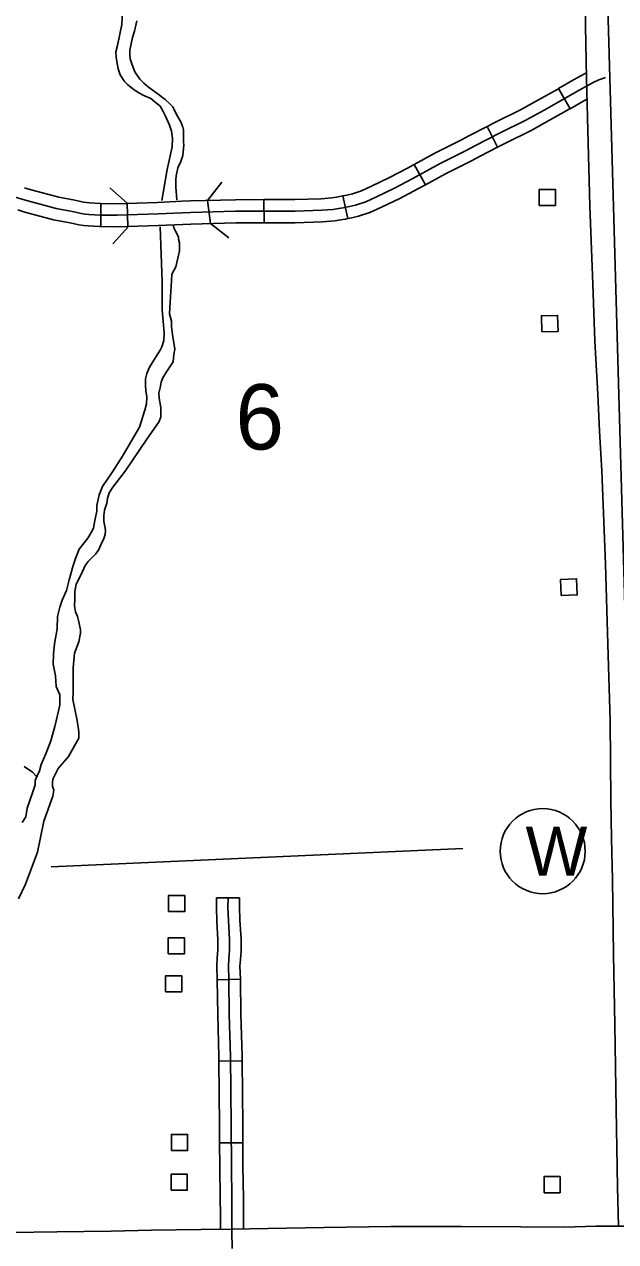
# Model space of a CAD drawing. Extents: x 1084508 to 1142749, y 1057638 to 1093403.
# Drawn here: x 1116682 to 1117882, y 1064991 to 1067462 of the extents above; entities that cross this region are included whole.
import ezdxf

# ---------------------------------------------------------------- set-up
doc = ezdxf.new("R2010")
doc.units = 0
for name, color, linetype in [('Level 10', 7, 'Continuous'), ('Level 32', 7, 'Continuous'), ('Level 35', 7, 'Continuous'), ('Level 38', 7, 'Continuous'), ('Level 5', 7, 'Continuous'), ('Level 56', 7, 'Continuous'), ('Level 57', 7, 'Continuous')]:
    doc.layers.add(name, color=color, linetype=linetype)

msp = doc.modelspace()

# ---------------------------------------------------------------- linework, layer by layer
at = {"layer": 'Level 10'}
for points in [[(1117822.8, 1067353.4), (1117821, 1067458.2), (1117819.5, 1067597.2), (1117818.8, 1067657.3)], [(1117887.8, 1065022.5), (1117886.2, 1065101.3), (1117883.4, 1065260.8), (1117880.6, 1065431.4), (1117877.8, 1065573.7), (1117875.7, 1065725.3), (1117873.8, 1065809.3), (1117872.6, 1065887), (1117871.4, 1066047.8), (1117866.5, 1066203.7), (1117861.6, 1066365.9), (1117854.2, 1066555.6), (1117849.5, 1066636), (1117846.1, 1066711.4), (1117840.3, 1066818.6), (1117835.7, 1066934.5), (1117829.7, 1067093.5), (1117825.7, 1067246), (1117822.8, 1067353.4)], [(1117928.8, 1065022.7), (1117842, 1065022.3), (1117778.7, 1065020.4), (1117689.6, 1065020.8), (1117569.3, 1065022.1), (1117426, 1065021.7), (1117290.6, 1065019.5), (1117176.1, 1065017.8), (1117103.3, 1065016.2)], [(1117103.3, 1065016.2), (1117040.4, 1065015.4), (1116940.1, 1065014.3), (1116858.2, 1065012.4), (1116748.1, 1065011.2), (1116655.2, 1065009.4), (1116580.8, 1065007.9), (1116545, 1065009), (1116526.4, 1065009.5), (1116491.8, 1065012), (1116467.7, 1065014.6)]]:
    msp.add_lwpolyline(points, dxfattribs=at)
at = {"layer": 'Level 32'}
for p, q in [((1117790.2, 1067290.5), (1117766.5, 1067331.2)), ((1117642.7, 1067212.3), (1117621.2, 1067254.2)), ((1117496.1, 1067136.1), (1117473.6, 1067177.5)), ((1116836.9, 1067051.1), (1116837.5, 1067098.2)), ((1116890.5, 1067098.4), (1116892.2, 1067051.3)), ((1117054.1, 1067104.3), (1117060, 1067057.3)), ((1117168.6, 1067059), (1117168.4, 1067106)), ((1117338.8, 1067067.5), (1117328.7, 1067113.5)), ((1117071.9, 1065688.9), (1117119, 1065688.6)), ((1117073.5, 1065522.4), (1117120.5, 1065523.8)), ((1117077.1, 1065357.2), (1117124.2, 1065357.7)), ((1117078.4, 1065191.6), (1117125.5, 1065191.8))]:
    msp.add_line(p, q, dxfattribs=at)
for points in [[(1116651.3, 1067114.6), (1116689.3, 1067103.3), (1116746.6, 1067087.9), (1116779.8, 1067081.7), (1116797.3, 1067077.9), (1116805.4, 1067076.5), (1116813.2, 1067075.9), (1116835.3, 1067074.7), (1116870.2, 1067074.2), (1116953.5, 1067076.8), (1117019.2, 1067079.8), (1117110.7, 1067082.2), (1117171.4, 1067082.5), (1117231.6, 1067082.5), (1117285.7, 1067084.2), (1117309, 1067086.1), (1117319.7, 1067087.9), (1117329.5, 1067089.6), (1117341.9, 1067092.3), (1117354, 1067095), (1117375, 1067101.7), (1117396.9, 1067111.7), (1117433.6, 1067129.5), (1117469.3, 1067148.3), (1117526.2, 1067179.3), (1117578.8, 1067205.7), (1117596.2, 1067214.9), (1117647.8, 1067241.3), (1117699.9, 1067267.2), (1117736.9, 1067287.7), (1117776.3, 1067309.6), (1117808.4, 1067328.4), (1117824.2, 1067337.2), (1117836.8, 1067343.9), (1117848, 1067348.9), (1117862, 1067354)], [(1117766.5, 1067331.2), (1117796.7, 1067348.8), (1117812.9, 1067357.9), (1117822.6, 1067363)], [(1117621.2, 1067254.2), (1117637.2, 1067262.4), (1117688.9, 1067288.1), (1117725.5, 1067308.3), (1117764.6, 1067330.1), (1117766.5, 1067331.2)], [(1117790.2, 1067290.5), (1117824, 1067310.1)], [(1117642.7, 1067212.3), (1117658.4, 1067220.3), (1117710.8, 1067246.4), (1117748.3, 1067267.1), (1117787.9, 1067289.2), (1117790.2, 1067290.5)], [(1117473.6, 1067177.5), (1117515.3, 1067200.1), (1117568, 1067226.6), (1117585.3, 1067235.8), (1117621.2, 1067254.2)], [(1117496.1, 1067136.1), (1117537.1, 1067158.4), (1117589.6, 1067184.8), (1117607.1, 1067194.1), (1117642.7, 1067212.3)], [(1117328.7, 1067113.5), (1117336.9, 1067115.3), (1117347.9, 1067117.8), (1117366.5, 1067123.7), (1117386.9, 1067133), (1117423, 1067150.5), (1117458.2, 1067169.1), (1117473.6, 1067177.5)], [(1116682, 1067130), (1116695.7, 1067126), (1116751.9, 1067110.9), (1116784.4, 1067104.8), (1116801.8, 1067101), (1116808.3, 1067099.9), (1116814.8, 1067099.4), (1116836.1, 1067098.2), (1116837.5, 1067098.2)], [(1117338.8, 1067067.5), (1117347, 1067069.3), (1117360.2, 1067072.3), (1117383.5, 1067079.7), (1117406.9, 1067090.4), (1117444.2, 1067108.5), (1117480.4, 1067127.6), (1117496.1, 1067136.1)], [(1116837.5, 1067098.2), (1116870, 1067097.7), (1116952.6, 1067100.3), (1117001.8, 1067102.6)], [(1117001.8, 1067102.6), (1117018.3, 1067103.3), (1117110.3, 1067105.8), (1117168.4, 1067106)], [(1117168.4, 1067106), (1117171.3, 1067106), (1117231.2, 1067106), (1117284.4, 1067107.7), (1117306.1, 1067109.4), (1117315.7, 1067111.1), (1117325, 1067112.7), (1117328.7, 1067113.5)], [(1116668.6, 1067084.9), (1116682.9, 1067080.6), (1116741.4, 1067064.9), (1116775.1, 1067058.7), (1116792.8, 1067054.8), (1116802.5, 1067053.1), (1116811.6, 1067052.4), (1116834.5, 1067051.1), (1116836.9, 1067051.1)], [(1116836.9, 1067051.1), (1116870.4, 1067050.6), (1116954.4, 1067053.3), (1117003.9, 1067055.5)], [(1117003.9, 1067055.5), (1117020, 1067056.3), (1117111.1, 1067058.7), (1117168.6, 1067059)], [(1117168.6, 1067059), (1117171.4, 1067059), (1117232, 1067059), (1117287, 1067060.7), (1117312, 1067062.7), (1117323.8, 1067064.7), (1117334.1, 1067066.5), (1117338.8, 1067067.5)], [(1117071.9, 1065688.9), (1117071.8, 1065669.1), (1117072.6, 1065641.8), (1117074.8, 1065603.8), (1117074.7, 1065582.9), (1117073.6, 1065566.8), (1117072.6, 1065550.9), (1117073.5, 1065522.4)], [(1117095.4, 1065688.7), (1117095.3, 1065669.4), (1117096.1, 1065642.8), (1117098.4, 1065604.4), (1117098.2, 1065582), (1117097.1, 1065565.3), (1117096.2, 1065550.5), (1117097, 1065522.2), (1117098, 1065452.3), (1117100.6, 1065367.1), (1117101.9, 1065227.7), (1117102.2, 1065143.1), (1117103.3, 1065079.2), (1117103.4, 1065046.5), (1117103.4, 1065011.3), (1117104.1, 1064977)], [(1117119, 1065688.6), (1117118.8, 1065669.6), (1117119.6, 1065643.9), (1117121.9, 1065605), (1117121.8, 1065581.1), (1117120.6, 1065563.8), (1117119.7, 1065550.2), (1117120.5, 1065523.8)], [(1117073.5, 1065522.4), (1117073.5, 1065521.7), (1117074.5, 1065451.8), (1117077.1, 1065366.6), (1117077.1, 1065357.2)], [(1117120.5, 1065523.8), (1117120.6, 1065522.7), (1117121.6, 1065452.8), (1117124.1, 1065367.6), (1117124.2, 1065357.7)], [(1117077.1, 1065357.2), (1117078.3, 1065227.5), (1117078.4, 1065191.6)], [(1117124.2, 1065357.7), (1117125.4, 1065227.8), (1117125.5, 1065191.8)], [(1117078.4, 1065191.6), (1117078.6, 1065142.9), (1117079.7, 1065079), (1117079.9, 1065046.4), (1117079.9, 1065026)], [(1117125.5, 1065191.8), (1117125.7, 1065143.3), (1117126.8, 1065079.5), (1117127, 1065046.5), (1117126.9, 1065026)], [(1117079.9, 1065026), (1117079.9, 1065015.9)], [(1117126.9, 1065026), (1117126.9, 1065016.7)]]:
    msp.add_lwpolyline(points, dxfattribs=at)
at = {"layer": 'Level 35'}
for points in [[(1116961.1, 1067104.2), (1116971.6, 1067167.4), (1116982.2, 1067213.4), (1116982.8, 1067230.5), (1116981, 1067244.6), (1116976.9, 1067257), (1116968.1, 1067277), (1116962.2, 1067287.6), (1116957.5, 1067295.3), (1116953.4, 1067298.8), (1116947.5, 1067303.5), (1116938.6, 1067311.2), (1116925.7, 1067316.5), (1116912.7, 1067323.6), (1116902.1, 1067330.6), (1116891.5, 1067339.5), (1116885.6, 1067346), (1116876.8, 1067358.9), (1116872.7, 1067371.3), (1116869.7, 1067386), (1116868.5, 1067394.9), (1116867.4, 1067406.1), (1116870.9, 1067418.4), (1116879.7, 1067461.5), (1116881.5, 1067489.7)], [(1116910.1, 1067468.8), (1116905.6, 1067447.5), (1116901.4, 1067435), (1116896, 1067409.5), (1116896, 1067400.8), (1116896.8, 1067391.6), (1116900.6, 1067379.5), (1116906.4, 1067365.3), (1116916.4, 1067350.7), (1116924.7, 1067342), (1116934.3, 1067334.1), (1116950.6, 1067322), (1116968.1, 1067309), (1116978.1, 1067299.9), (1116983.1, 1067294), (1116985.2, 1067289.9), (1116990.6, 1067278.6), (1116999.8, 1067263.6), (1117003.9, 1067253.2), (1117004.8, 1067247.7), (1117005.2, 1067236.5), (1117005.2, 1067228.1), (1117005.2, 1067222.7), (1117005.6, 1067217.3), (1117004.8, 1067209.4), (1117003.5, 1067195.2), (1116999.8, 1067183.5), (1116993.5, 1067170.6), (1116990.2, 1067154.3), (1116989.3, 1067146.4), (1116989.3, 1067139.3), (1116989.3, 1067132.2)], [(1116989.3, 1067132.2), (1116991.4, 1067105.7)], [(1116712.5, 1065946.6), (1116716, 1065959.5), (1116725.4, 1065981.3), (1116735.4, 1066007.8), (1116743.7, 1066036.7), (1116754.3, 1066079.7), (1116753.7, 1066100.9), (1116746.6, 1066118), (1116744.9, 1066139.2), (1116740.7, 1066163.4), (1116741.3, 1066183.4), (1116743.1, 1066204.1), (1116748.4, 1066234.7), (1116749.6, 1066260), (1116753.7, 1066278.9), (1116759, 1066293), (1116767.8, 1066312.5), (1116773.1, 1066334.3), (1116781.4, 1066363.1), (1116785.5, 1066377.3), (1116793.2, 1066396.7), (1116810.8, 1066418.5), (1116817.3, 1066430.3), (1116822.6, 1066439.2), (1116825, 1066454.5), (1116829.1, 1066473.3), (1116829.1, 1066485.1), (1116833.8, 1066506.9), (1116840.3, 1066524), (1116860.9, 1066553.5), (1116881.5, 1066585.3), (1116915.7, 1066644.2), (1116926.8, 1066678.4), (1116929.8, 1066691.3), (1116930.4, 1066704.9), (1116928.6, 1066718.4), (1116928, 1066728.5), (1116928, 1066742), (1116930.4, 1066753.2), (1116935.7, 1066765.6), (1116948.1, 1066785.6), (1116957.5, 1066800.3), (1116961, 1066807.4), (1116965.1, 1066819.8), (1116965.7, 1066835.7), (1116961.6, 1066882.3), (1116961.6, 1066940), (1116957.6, 1067050.8)], [(1116983.8, 1067054.5), (1116985.7, 1067048.4), (1116988.7, 1067041.9), (1116994.6, 1067030.1), (1116995.2, 1067026), (1116996.9, 1067018.4), (1116996.9, 1067011.9), (1116996.9, 1067001.9), (1116993.4, 1066987.1), (1116989.3, 1066969.5), (1116981.6, 1066954.7), (1116981, 1066941.2), (1116978.7, 1066908.8), (1116976.9, 1066874), (1116980.4, 1066859.3), (1116981, 1066848.7), (1116982.8, 1066832.2), (1116987.5, 1066802.1), (1116985.2, 1066791.5), (1116984, 1066776.8), (1116970.4, 1066756.2), (1116962.8, 1066744.4), (1116959.8, 1066735.5), (1116957.5, 1066723.8), (1116955.1, 1066713.1), (1116955.7, 1066703.1), (1116959.2, 1066683.7), (1116959.2, 1066674.8), (1116958.7, 1066665.4), (1116955.7, 1066655.4), (1116930.4, 1066620), (1116886.8, 1066554.6), (1116861.5, 1066522.2), (1116854.4, 1066510.5), (1116850.9, 1066499.3), (1116849.1, 1066489.8), (1116844.4, 1066475.7), (1116843.2, 1066464.5), (1116843.2, 1066457.4), (1116843.2, 1066453.3), (1116846.8, 1066435), (1116846.2, 1066426.2), (1116843.2, 1066417.9), (1116837.3, 1066405), (1116833.2, 1066395.6), (1116827.3, 1066387.3), (1116821.4, 1066381.4), (1116811.4, 1066371.4), (1116805.5, 1066363.1), (1116802.6, 1066357.3), (1116797.3, 1066344.9), (1116787.3, 1066325.4), (1116784.3, 1066310.7), (1116784.3, 1066294.2), (1116783.7, 1066281.8), (1116785.5, 1066269.5), (1116790.2, 1066260), (1116792.6, 1066248.8), (1116796.1, 1066232.9), (1116796.1, 1066225.9), (1116792.3, 1066208.5)], [(1116669.9, 1065686.6), (1116684, 1065716.7), (1116708.4, 1065781.5), (1116721.2, 1065844.3), (1116739.8, 1065894.9), (1116741.7, 1065907.1), (1116739.1, 1065915.5), (1116739.1, 1065922.5), (1116739.8, 1065929.6), (1116743, 1065936.6), (1116750.6, 1065951.4), (1116771.8, 1065975.7), (1116792.9, 1066012.9), (1116792.9, 1066025.7), (1116789.1, 1066048.8), (1116780.1, 1066091.1), (1116781.4, 1066106.5), (1116781.4, 1066112.9), (1116781.4, 1066118.7), (1116781.4, 1066128.3), (1116781.4, 1066139.2), (1116781.4, 1066155.9), (1116784, 1066185.4), (1116792.3, 1066208.5)], [(1116677.7, 1065841.7), (1116684.8, 1065853.5), (1116687.7, 1065871.1), (1116699.5, 1065904.1), (1116703.6, 1065918.3), (1116703.6, 1065927.1), (1116707.8, 1065936.6), (1116712.5, 1065946.6)], [(1116706.9, 1065935.4), (1116698.3, 1065943.9), (1116681.7, 1065955.1)]]:
    msp.add_lwpolyline(points, dxfattribs=at)
at = {"layer": 'Level 38'}
for points in [[(1116855.4, 1067129.8), (1116890.5, 1067098.4)], [(1117054.1, 1067104.3), (1117082.9, 1067141.5)], [(1116893.1, 1067051.4), (1116861.7, 1067016.3)], [(1117097.2, 1067028.7), (1117060, 1067057.6)]]:
    msp.add_lwpolyline(points, dxfattribs=at)
at = {"layer": 'Level 5'}
for points in [[(1117861.7, 1067663.4), (1117914.3, 1065804.4)], [(1117571.8, 1065789.1), (1116736.4, 1065751.8)]]:
    msp.add_lwpolyline(points, dxfattribs=at)
at = {"layer": 'Level 56'}
for points in [[(1117727.3, 1067094), (1117727.3, 1067126.6), (1117760, 1067126.6), (1117760, 1067094)], [(1117732.6, 1066837.4), (1117731.7, 1066870.1), (1117764.5, 1066871), (1117765.4, 1066838.3)], [(1117771.7, 1066302.3), (1117770.2, 1066334.9), (1117802.9, 1066336.4), (1117804.4, 1066303.8)], [(1116974.8, 1065660.9), (1116974.8, 1065693.6), (1117007.6, 1065693.6), (1117007.6, 1065660.9)], [(1116974.2, 1065575.1), (1116974.2, 1065607.8), (1117006.9, 1065607.8), (1117006.9, 1065575.1)], [(1116968.7, 1065497.9), (1116968.7, 1065530.6), (1117001.4, 1065530.6), (1117001.4, 1065497.9)], [(1116980.6, 1065175.9), (1116980.6, 1065208.6), (1117013.4, 1065208.6), (1117013.4, 1065175.9)], [(1116979.8, 1065095.3), (1116979.8, 1065128), (1117012.5, 1065128), (1117012.5, 1065095.3)], [(1117736.9, 1065090.4), (1117736.9, 1065123.1), (1117769.6, 1065123.1), (1117769.6, 1065090.4)]]:
    msp.add_lwpolyline(points, close=True, dxfattribs=at)
at = {"layer": 'Level 57'}
msp.add_circle((1117734.2, 1065783.6), 86.3, dxfattribs=at)

# ---------------------------------------------------------------- texts
at = {"layer": 'Level 5'}
msp.add_text('6', height=132.6, dxfattribs=at).set_placement((1117110.5, 1066598.8))
at = {"layer": 'Level 57'}
msp.add_text('W', height=99.4, dxfattribs=at).set_placement((1117699.4, 1065733.8))

doc.saveas('drawing.dxf')
